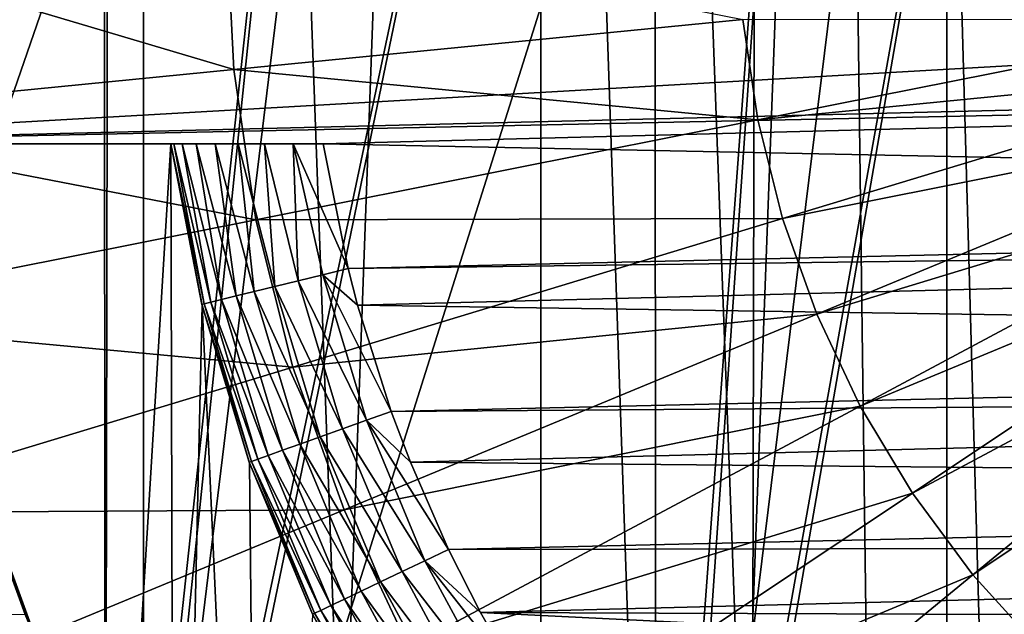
# Model space of a CAD drawing. Header units: metres. Extents: x -30 to 30, y -76 to 64.
# Tile 393 of 541: x -2.33 to -1.022, y 47.575 to 48.365. Entities that reach past the tile are written whole.
import ezdxf

# ---------------------------------------------------------------- set-up
doc = ezdxf.new("R2010")
doc.units = ezdxf.units.M
doc.layers.add('solid_508511', color=7, linetype='CONTINUOUS')

msp = doc.modelspace()

# ---------------------------------------------------------------- linework, layer by layer
at = {"layer": 'solid_508511'}
for points in [[(-2.837471, 9.953447, 22.824303), (-2.134133, 10.127596, 22.900774), (-2.670147, 57.5, 22.844479)], [(-1.425745, 10.251329, 22.955767), (-1.337299, 57.5, 22.961088), (-2.670147, 57.5, 22.844479)], [(-2.134133, 10.127596, 22.900774), (-1.425745, 10.251329, 22.955767), (-2.670147, 57.5, 22.844479)], [(-1.425745, 10.251329, 22.955767), (-0.713039, 10.325402, 22.988945), (-1.337299, 57.5, 22.961088)], [(-1.337299, 57.5, 22.961088), (0, 10.35, 23), (0, 57.5, 23)], [(-0.713039, 10.325402, 22.988945), (0, 10.35, 23), (-1.337299, 57.5, 22.961088)], [(-2.677352, 39.999996, 5.922988), (-2.677306, 54.5, 5.923008), (-2.165419, 54.5, 6.128702)], [(-2.165299, 39.999996, 6.128742), (-2.677352, 39.999996, 5.922988), (-2.165419, 54.5, 6.128702)], [(-2.67735, 39.999996, -5.922989), (-2.165296, 39.999996, -6.128743), (-2.677306, 54.5, -5.923008)], [(-2.165296, 39.999996, -6.128743), (-2.165419, 54.5, -6.128702), (-2.677306, 54.5, -5.923008)], [(-1.637813, 39.999996, -6.290276), (-1.637794, 54.5, -6.290277), (-2.165419, 54.5, -6.128702)], [(-2.165296, 39.999996, -6.128743), (-1.637813, 39.999996, -6.290276), (-2.165419, 54.5, -6.128702)], [(-2.165299, 39.999996, 6.128742), (-2.165419, 54.5, 6.128702), (-1.637794, 54.5, 6.290277)], [(-1.637815, 39.999996, 6.290275), (-2.165299, 39.999996, 6.128742), (-1.637794, 54.5, 6.290277)], [(-1.637815, 39.999996, 6.290275), (-1.637794, 54.5, 6.290277), (-1.098508, 54.5, 6.406504)], [(-1.098376, 39.999996, 6.406526), (-1.637815, 39.999996, 6.290275), (-1.098508, 54.5, 6.406504)], [(-1.637813, 39.999996, -6.290276), (-1.098375, 39.999996, -6.406526), (-1.637794, 54.5, -6.290277)], [(-1.098375, 39.999996, -6.406526), (-1.098508, 54.5, -6.406504), (-1.637794, 54.5, -6.290277)], [(-0.551211, 39.999996, -6.476586), (-0.551211, 54.5, -6.47658), (-1.098508, 54.5, -6.406504)], [(-1.098375, 39.999996, -6.406526), (-0.551211, 39.999996, -6.476586), (-1.098508, 54.5, -6.406504)], [(-1.098376, 39.999996, 6.406526), (-1.098508, 54.5, 6.406504), (-0.551211, 54.5, 6.47658)], [(-0.551212, 39.999996, 6.476586), (-1.098376, 39.999996, 6.406526), (-0.551211, 54.5, 6.47658)], [(-2.217708, 52.5, 9.237518), (-2.934255, 46.5, 9.035494), (-2.935682, 52.5, 9.035028)], [(-2.217708, 52.5, 9.237518), (-2.216653, 46.5, 9.237773), (-2.934255, 46.5, 9.035494)], [(-1.486151, 52.5, 9.383035), (-2.216653, 46.5, 9.237773), (-2.217708, 52.5, 9.237518)], [(-1.486151, 52.5, 9.383035), (-1.485397, 46.5, 9.383155), (-2.216653, 46.5, 9.237773)], [(-0.745352, 52.5, 9.470714), (-1.485397, 46.5, 9.383155), (-1.486151, 52.5, 9.383035)], [(-0.745352, 52.5, 9.470714), (-0.744993, 46.5, 9.470744), (-1.485397, 46.5, 9.383155)], [(-2.948315, 46.5, -9.030915), (-2.211465, 49.53109, -7.427781), (-1.90244, 49.53109, -7.51287)], [(-2.231028, 46.5, -9.234312), (-2.948315, 46.5, -9.030915), (-1.90244, 49.53109, -7.51287)], [(-2.948315, 46.5, -9.030915), (-2.516499, 49.53109, -7.330057), (-2.211465, 49.53109, -7.427781)], [(-2.934255, 46.5, 9.035494), (-2.211465, 49.53109, 7.427781), (-2.516499, 49.53109, 7.330057)], [(-2.934255, 46.5, 9.035494), (-2.216653, 46.5, 9.237773), (-2.211465, 49.53109, 7.427781)], [(-2.231028, 46.5, -9.234312), (-1.275652, 49.53109, -7.644293), (-1.5, 46.5, -9.380832)], [(-2.231028, 46.5, -9.234312), (-1.590319, 49.53109, -7.585076), (-1.275652, 49.53109, -7.644293)], [(-2.231028, 46.5, -9.234312), (-1.90244, 49.53109, -7.51287), (-1.590319, 49.53109, -7.585076)], [(-2.216653, 46.5, 9.237773), (-1.90244, 49.53109, 7.51287), (-2.211465, 49.53109, 7.427781)], [(-2.216653, 46.5, 9.237773), (-1.590319, 49.53109, 7.585076), (-1.90244, 49.53109, 7.51287)], [(-2.216653, 46.5, 9.237773), (-1.485397, 46.5, 9.383155), (-1.590319, 49.53109, 7.585076)], [(-1.485397, 46.5, 9.383155), (-1.275652, 49.53109, 7.644293), (-1.590319, 49.53109, 7.585076)], [(-0.958742, 49.53109, -7.690469), (-1.00249, 46.5, -9.446958), (-1.5, 46.5, -9.380832)], [(-1.275652, 49.53109, -7.644293), (-0.958742, 49.53109, -7.690469), (-1.5, 46.5, -9.380832)], [(-1.485397, 46.5, 9.383155), (-0.958742, 49.53109, 7.690469), (-1.275652, 49.53109, 7.644293)], [(-1.485397, 46.5, 9.383155), (-0.744993, 46.5, 9.470744), (-0.958742, 49.53109, 7.690469)], [(1.248206, 48.433075, -23), (-3.5, 48.5, -23), (-2.834167, 48.200001, -23)], [(-2.045532, 48.298534, -23.76483), (-2.722985, 48.5, -23.58305), (-2.05543, 48.5, -23.76483)], [(-2.045532, 48.298534, -23.76483), (-2.709873, 48.233101, -23.58305), (-2.722985, 48.5, -23.58305)], [(-1.369368, 48.365128, -23.895369), (-2.045532, 48.298534, -23.76483), (-2.05543, 48.5, -23.76483)], [(1.233896, 48.299999, -23), (1.248206, 48.433075, -23), (-2.834167, 48.200001, -23)], [(-1.369368, 48.365128, -23.895369), (-1.349555, 48.231556, -23.895369), (-2.045532, 48.298534, -23.76483)], [(-0.675373, 48.365662, -23.973909), (-1.349555, 48.231556, -23.895369), (-1.369368, 48.365128, -23.895369)], [(-0.675373, 48.365662, -23.973909), (-0.658954, 48.30011, -23.973909), (-1.349555, 48.231556, -23.895369)], [(1.939716, 48.299999, -23), (-2.834167, 48.200001, -23), (-1.926785, 48.200001, -23)], [(1.939716, 48.299999, -23), (1.233896, 48.299999, -23), (-2.834167, 48.200001, -23)], [(-2.045532, 48.298534, -23.76483), (-2.015935, 48.099007, -23.76483), (-2.709873, 48.233101, -23.58305)], [(-1.349555, 48.231556, -23.895369), (-2.015935, 48.099007, -23.76483), (-2.045532, 48.298534, -23.76483)], [(1.913093, 48.122421, -23), (1.939716, 48.299999, -23), (-1.926785, 48.200001, -23)], [(-0.658954, 48.30011, -23.973909), (-1.316744, 48.100571, -23.895369), (-1.349555, 48.231556, -23.895369)], [(-0.658954, 48.30011, -23.973909), (-0.636188, 48.236481, -23.973909), (-1.316744, 48.100571, -23.895369)], [(-2.015935, 48.099007, -23.76483), (-2.670663, 47.968773, -23.58305), (-2.709873, 48.233101, -23.58305)], [(-1.349555, 48.231556, -23.895369), (-1.316744, 48.100571, -23.895369), (-2.015935, 48.099007, -23.76483)], [(-0.636188, 48.236481, -23.973909), (-1.271253, 47.973431, -23.895369), (-1.316744, 48.100571, -23.895369)], [(-0.636188, 48.236481, -23.973909), (-0.607295, 48.175392, -23.973909), (-1.271253, 47.973431, -23.895369)], [(-2.128967, 48.200001, -22.799999), (-3.135682, 48.200001, -21.581036), (-3.135682, 48.200001, -20.059807)], [(-2.128967, 48.200001, -22.799999), (-3.045899, 48.200001, -21.828632), (-3.135682, 48.200001, -21.581036)], [(-2.128967, 48.200001, -22.799999), (-3.135682, 48.200001, -20.059807), (-3.059962, 48.200001, -19.778536)], [(-2.128967, 48.200001, -22.799999), (-3.059962, 48.200001, -19.778536), (-2.984962, 48.200001, -19.5)], [(-2.128967, 48.200001, -22.799999), (-2.931261, 48.200001, -22.066158), (-3.045899, 48.200001, -21.828632)], [(-2.232457, 46.495975, -19.5), (-2.984962, 48.200001, -19.5), (-2.334787, 46.61618, -19.5)], [(-2.128967, 48.200001, -19.5), (-2.984962, 48.200001, -19.5), (-2.232457, 46.495975, -19.5)], [(-2.128967, 48.200001, -19.5), (-2.128967, 48.200001, -22.799999), (-2.984962, 48.200001, -19.5)], [(-2.128967, 48.200001, -22.799999), (-2.792987, 48.200001, -22.290916), (-2.931261, 48.200001, -22.066158)], [(-2.794933, 48.200001, -22.996157), (-1.926785, 48.200001, -23), (-2.834167, 48.200001, -23)], [(-1.966511, 48.200001, -22.996107), (-1.926785, 48.200001, -23), (-2.794933, 48.200001, -22.996157)], [(-1.966511, 48.200001, -22.996107), (-2.794933, 48.200001, -22.996157), (-2.757146, 48.200001, -22.984755)], [(-2.128967, 48.200001, -22.799999), (-2.632964, 48.200001, -22.5), (-2.792987, 48.200001, -22.290916)], [(-2.00465, 48.200001, -22.984592), (-2.757146, 48.200001, -22.984755), (-2.722347, 48.200001, -22.966253)], [(-2.00465, 48.200001, -22.984592), (-1.966511, 48.200001, -22.996107), (-2.757146, 48.200001, -22.984755)], [(-2.039634, 48.200001, -22.965982), (-2.722347, 48.200001, -22.966253), (-2.69183, 48.200001, -22.941338)], [(-2.039634, 48.200001, -22.965982), (-2.00465, 48.200001, -22.984592), (-2.722347, 48.200001, -22.966253)], [(-2.070227, 48.200001, -22.94099), (-2.69183, 48.200001, -22.941338), (-2.666794, 48.200001, -22.910976)], [(-2.070227, 48.200001, -22.94099), (-2.039634, 48.200001, -22.965982), (-2.69183, 48.200001, -22.941338)], [(-2.09524, 48.200001, -22.910641), (-2.666794, 48.200001, -22.910976), (-2.648216, 48.200001, -22.876364)], [(-2.09524, 48.200001, -22.910641), (-2.070227, 48.200001, -22.94099), (-2.666794, 48.200001, -22.910976)], [(-2.113743, 48.200001, -22.876169), (-2.648216, 48.200001, -22.876364), (-2.636786, 48.200001, -22.838781)], [(-2.113743, 48.200001, -22.876169), (-2.09524, 48.200001, -22.910641), (-2.648216, 48.200001, -22.876364)], [(-2.12513, 48.200001, -22.838791), (-2.636786, 48.200001, -22.838781), (-2.632964, 48.200001, -22.799999)], [(-2.12513, 48.200001, -22.838791), (-2.113743, 48.200001, -22.876169), (-2.636786, 48.200001, -22.838781)], [(-2.128967, 48.200001, -22.799999), (-2.632964, 48.200001, -22.799999), (-2.632964, 48.200001, -22.5)], [(-2.128967, 48.200001, -22.799999), (-2.12513, 48.200001, -22.838791), (-2.632964, 48.200001, -22.799999)], [(-2.128967, 48.200001, -19.5), (-2.232457, 46.495975, -19.5), (-2.123998, 46.381363, -19.5)], [(-2.087482, 47.985302, -19.5), (-2.128967, 48.200001, -19.5), (-2.123998, 46.381363, -19.5)], [(-2.084844, 47.987289, -22.83473), (-2.12513, 48.200001, -22.838791), (-2.128967, 48.200001, -22.799999)], [(-2.087482, 47.985302, -19.5), (-2.128967, 48.200001, -22.799999), (-2.128967, 48.200001, -19.5)], [(-2.087794, 47.986565, -22.799999), (-2.084844, 47.987289, -22.83473), (-2.128967, 48.200001, -22.799999)], [(-2.087482, 47.985302, -19.5), (-2.087794, 47.986565, -22.799999), (-2.128967, 48.200001, -22.799999)], [(-2.076082, 47.989445, -22.868404), (-2.113743, 48.200001, -22.876169), (-2.12513, 48.200001, -22.838791)], [(-2.084844, 47.987289, -22.83473), (-2.076082, 47.989445, -22.868404), (-2.12513, 48.200001, -22.838791)], [(-2.061774, 47.992962, -22.9), (-2.09524, 48.200001, -22.910641), (-2.113743, 48.200001, -22.876169)], [(-2.076082, 47.989445, -22.868404), (-2.061774, 47.992962, -22.9), (-2.113743, 48.200001, -22.876169)], [(-2.042357, 47.997738, -22.928558), (-2.070227, 48.200001, -22.94099), (-2.09524, 48.200001, -22.910641)], [(-2.061774, 47.992962, -22.9), (-2.042357, 47.997738, -22.928558), (-2.09524, 48.200001, -22.910641)], [(-2.018419, 48.003624, -22.953209), (-2.039634, 48.200001, -22.965982), (-2.070227, 48.200001, -22.94099)], [(-2.042357, 47.997738, -22.928558), (-2.018419, 48.003624, -22.953209), (-2.070227, 48.200001, -22.94099)], [(-1.990687, 48.010445, -22.973206), (-2.00465, 48.200001, -22.984592), (-2.039634, 48.200001, -22.965982)], [(-2.018419, 48.003624, -22.953209), (-1.990687, 48.010445, -22.973206), (-2.039634, 48.200001, -22.965982)], [(-1.960006, 48.01799, -22.987938), (-1.966511, 48.200001, -22.996107), (-2.00465, 48.200001, -22.984592)], [(-1.990687, 48.010445, -22.973206), (-1.960006, 48.01799, -22.987938), (-2.00465, 48.200001, -22.984592)], [(-1.966511, 48.200001, -22.996107), (-1.893607, 48.034439, -23), (-1.926785, 48.200001, -23)], [(-1.927306, 48.026031, -22.996962), (-1.893607, 48.034439, -23), (-1.966511, 48.200001, -22.996107)], [(-1.960006, 48.01799, -22.987938), (-1.927306, 48.026031, -22.996962), (-1.966511, 48.200001, -22.996107)], [(1.913093, 48.122421, -23), (-1.926785, 48.200001, -23), (-1.893607, 48.034439, -23)], [(-0.607295, 48.175392, -23.973909), (-1.213519, 47.85136, -23.895369), (-1.271253, 47.973431, -23.895369)], [(-0.607295, 48.175392, -23.973909), (-0.572554, 48.117432, -23.973909), (-1.213519, 47.85136, -23.895369)], [(1.904984, 48.083447, -23), (1.913093, 48.122421, -23), (-1.893607, 48.034439, -23)], [(-0.572554, 48.117432, -23.973909), (-1.144097, 47.735538, -23.895369), (-1.213519, 47.85136, -23.895369)], [(-0.572554, 48.117432, -23.973909), (-0.532299, 48.063152, -23.973909), (-1.144097, 47.735538, -23.895369)], [(-2.015935, 48.099007, -23.76483), (-1.966924, 47.903339, -23.76483), (-2.670663, 47.968773, -23.58305)], [(-1.316744, 48.100571, -23.895369), (-1.966924, 47.903339, -23.76483), (-2.015935, 48.099007, -23.76483)], [(-1.316744, 48.100571, -23.895369), (-1.271253, 47.973431, -23.895369), (-1.966924, 47.903339, -23.76483)], [(1.904984, 48.083447, -23), (-1.893607, 48.034439, -23), (-1.880898, 47.985504, -23)], [(1.864766, 47.929794, -23), (1.904984, 48.083447, -23), (-1.880898, 47.985504, -23)], [(-0.532299, 48.063152, -23.973909), (-1.063658, 47.627079, -23.895369), (-1.144097, 47.735538, -23.895369)], [(-0.532299, 48.063152, -23.973909), (-0.486917, 48.013084, -23.973909), (-1.063658, 47.627079, -23.895369)], [(-1.927306, 48.026031, -22.996962), (-1.880898, 47.985504, -23), (-1.893607, 48.034439, -23)], [(-1.900835, 47.821194, -22.987938), (-1.960006, 48.01799, -22.987938), (-1.990687, 48.010445, -22.973206)], [(-1.869123, 47.832516, -22.996962), (-1.927306, 48.026031, -22.996962), (-1.960006, 48.01799, -22.987938)], [(-1.900835, 47.821194, -22.987938), (-1.869123, 47.832516, -22.996962), (-1.960006, 48.01799, -22.987938)], [(-1.927306, 48.026031, -22.996962), (-1.83643, 47.84425, -23), (-1.880898, 47.985504, -23)], [(-1.869123, 47.832516, -22.996962), (-1.83643, 47.84425, -23), (-1.927306, 48.026031, -22.996962)], [(-2.231028, 46.5, -9.234312), (-2.452558, 48.015274, -9.17796), (-2.948315, 46.5, -9.030915)], [(-2.231028, 46.5, -9.234312), (-2.389649, 47.765453, -9.194541), (-2.452558, 48.015274, -9.17796)], [(-1.930591, 47.810566, -22.973206), (-1.990687, 48.010445, -22.973206), (-2.018419, 48.003624, -22.953209)], [(-1.930591, 47.810566, -22.973206), (-1.900835, 47.821194, -22.987938), (-1.990687, 48.010445, -22.973206)], [(-0.486917, 48.013084, -23.973909), (-0.972975, 47.527023, -23.895369), (-1.063658, 47.627079, -23.895369)], [(-1.999532, 47.785946, -22.9), (-2.061774, 47.992962, -22.9), (-2.076082, 47.989445, -22.868404)], [(-1.9807, 47.792671, -22.928558), (-2.042357, 47.997738, -22.928558), (-2.061774, 47.992962, -22.9)], [(-1.999532, 47.785946, -22.9), (-1.9807, 47.792671, -22.928558), (-2.061774, 47.992962, -22.9)], [(-1.957485, 47.800961, -22.953209), (-2.018419, 48.003624, -22.953209), (-2.042357, 47.997738, -22.928558)], [(-1.9807, 47.792671, -22.928558), (-1.957485, 47.800961, -22.953209), (-2.042357, 47.997738, -22.928558)], [(-1.957485, 47.800961, -22.953209), (-1.930591, 47.810566, -22.973206), (-2.018419, 48.003624, -22.953209)], [(-2.087482, 47.985302, -19.5), (-2.123998, 46.381363, -19.5), (-2.009669, 46.272617, -19.5)], [(-2.021905, 47.777958, -22.83473), (-2.084844, 47.987289, -22.83473), (-2.087794, 47.986565, -22.799999)], [(-2.021905, 47.777958, -22.83473), (-2.087794, 47.986565, -22.799999), (-2.024766, 47.776936, -22.799999)], [(-2.087482, 47.985302, -19.5), (-2.024766, 47.776936, -22.799999), (-2.087794, 47.986565, -22.799999)], [(-2.087482, 47.985302, -19.5), (-2.009669, 46.272617, -19.5), (-2.024389, 47.775883, -19.5)], [(-2.087482, 47.985302, -19.5), (-2.024389, 47.775883, -19.5), (-2.024766, 47.776936, -22.799999)], [(-2.013407, 47.780991, -22.868404), (-2.076082, 47.989445, -22.868404), (-2.084844, 47.987289, -22.83473)], [(-2.021905, 47.777958, -22.83473), (-2.013407, 47.780991, -22.868404), (-2.084844, 47.987289, -22.83473)], [(-2.013407, 47.780991, -22.868404), (-1.999532, 47.785946, -22.9), (-2.076082, 47.989445, -22.868404)], [(1.864766, 47.929794, -23), (-1.880898, 47.985504, -23), (-1.83643, 47.84425, -23)], [(-1.966924, 47.903339, -23.76483), (-2.605734, 47.70956, -23.58305), (-2.670663, 47.968773, -23.58305)], [(-1.271253, 47.973431, -23.895369), (-1.89897, 47.713421, -23.76483), (-1.966924, 47.903339, -23.76483)], [(-1.271253, 47.973431, -23.895369), (-1.213519, 47.85136, -23.895369), (-1.89897, 47.713421, -23.76483)], [(1.84588, 47.87133, -23), (1.864766, 47.929794, -23), (-1.83643, 47.84425, -23)], [(-1.966924, 47.903339, -23.76483), (-1.89897, 47.713421, -23.76483), (-2.605734, 47.70956, -23.58305)], [(1.84588, 47.87133, -23), (-1.83643, 47.84425, -23), (-1.8109, 47.776718, -23)], [(1.797093, 47.743065, -23), (1.84588, 47.87133, -23), (-1.8109, 47.776718, -23)], [(-1.213519, 47.85136, -23.895369), (-1.812727, 47.531078, -23.76483), (-1.89897, 47.713421, -23.76483)], [(-1.213519, 47.85136, -23.895369), (-1.144097, 47.735538, -23.895369), (-1.812727, 47.531078, -23.76483)], [(-1.869123, 47.832516, -22.996962), (-1.8109, 47.776718, -23), (-1.83643, 47.84425, -23)], [(-1.791564, 47.64592, -22.996962), (-1.869123, 47.832516, -22.996962), (-1.900835, 47.821194, -22.987938)], [(-1.869123, 47.832516, -22.996962), (-1.760199, 47.660839, -23), (-1.8109, 47.776718, -23)], [(-1.791564, 47.64592, -22.996962), (-1.760199, 47.660839, -23), (-1.869123, 47.832516, -22.996962)], [(-1.850482, 47.617832, -22.973206), (-1.930591, 47.810566, -22.973206), (-1.957485, 47.800961, -22.953209)], [(-1.821961, 47.631432, -22.987938), (-1.900835, 47.821194, -22.987938), (-1.930591, 47.810566, -22.973206)], [(-1.850482, 47.617832, -22.973206), (-1.821961, 47.631432, -22.987938), (-1.930591, 47.810566, -22.973206)], [(-1.821961, 47.631432, -22.987938), (-1.791564, 47.64592, -22.996962), (-1.900835, 47.821194, -22.987938)], [(-1.87626, 47.605545, -22.953209), (-1.957485, 47.800961, -22.953209), (-1.9807, 47.792671, -22.928558)], [(-1.87626, 47.605545, -22.953209), (-1.850482, 47.617832, -22.973206), (-1.957485, 47.800961, -22.953209)], [(-1.916562, 47.58633, -22.9), (-1.999532, 47.785946, -22.9), (-2.013407, 47.780991, -22.868404)], [(-1.898512, 47.594936, -22.928558), (-1.9807, 47.792671, -22.928558), (-1.999532, 47.785946, -22.9)], [(-1.916562, 47.58633, -22.9), (-1.898512, 47.594936, -22.928558), (-1.999532, 47.785946, -22.9)], [(-1.898512, 47.594936, -22.928558), (-1.87626, 47.605545, -22.953209), (-1.9807, 47.792671, -22.928558)], [(-1.938007, 47.576111, -22.83473), (-2.021905, 47.777958, -22.83473), (-2.024766, 47.776936, -22.799999)], [(-1.938007, 47.576111, -22.83473), (-2.024766, 47.776936, -22.799999), (-1.940749, 47.574802, -22.799999)], [(-2.024389, 47.775883, -19.5), (-1.940749, 47.574802, -22.799999), (-2.024766, 47.776936, -22.799999)], [(-2.024389, 47.775883, -19.5), (-2.009669, 46.272617, -19.5), (-1.940385, 47.574039, -19.5)], [(-2.024389, 47.775883, -19.5), (-1.940385, 47.574039, -19.5), (-1.940749, 47.574802, -22.799999)], [(-1.929862, 47.57999, -22.868404), (-2.013407, 47.780991, -22.868404), (-2.021905, 47.777958, -22.83473)], [(-1.938007, 47.576111, -22.83473), (-1.929862, 47.57999, -22.868404), (-2.021905, 47.777958, -22.83473)], [(-1.929862, 47.57999, -22.868404), (-1.916562, 47.58633, -22.9), (-2.013407, 47.780991, -22.868404)], [(1.797093, 47.743065, -23), (-1.8109, 47.776718, -23), (-1.760199, 47.660839, -23)], [(-2.369096, 47.701633, -14.500119), (-2.389649, 47.765453, -9.194541), (-2.300615, 47.521667, -9.217221)], [(-2.231028, 46.5, -9.234312), (-2.300615, 47.521667, -9.217221), (-2.389649, 47.765453, -9.194541)], [(-1.144097, 47.735538, -23.895369), (-1.709028, 47.358063, -23.76483), (-1.812727, 47.531078, -23.76483)], [(1.763235, 47.667236, -23), (1.797093, 47.743065, -23), (-1.760199, 47.660839, -23)], [(-1.144097, 47.735538, -23.895369), (-1.063658, 47.627079, -23.895369), (-1.709028, 47.358063, -23.76483)], [(-1.89897, 47.713421, -23.76483), (-2.51571, 47.457958, -23.58305), (-2.605734, 47.70956, -23.58305)], [(-1.89897, 47.713421, -23.76483), (-1.812727, 47.531078, -23.76483), (-2.51571, 47.457958, -23.58305)], [(-2.852621, 47.571724, -15), (-2.369096, 47.701633, -14.500119), (-2.322462, 47.574703, -14.500119)], [(-2.322462, 47.574703, -14.500119), (-2.369096, 47.701633, -14.500119), (-2.300615, 47.521667, -9.217221)], [(1.763235, 47.667236, -23), (-1.760199, 47.660839, -23), (-1.717808, 47.57716, -23)], [(1.710833, 47.564289, -23), (1.763235, 47.667236, -23), (-1.717808, 47.57716, -23)], [(-1.791564, 47.64592, -22.996962), (-1.717808, 47.57716, -23), (-1.760199, 47.660839, -23)], [(-1.695434, 47.468178, -22.996962), (-1.791564, 47.64592, -22.996962), (-1.821961, 47.631432, -22.987938)], [(-1.791564, 47.64592, -22.996962), (-1.665764, 47.486229, -23), (-1.717808, 47.57716, -23)], [(-1.695434, 47.468178, -22.996962), (-1.665764, 47.486229, -23), (-1.791564, 47.64592, -22.996962)], [(-1.7242, 47.450672, -22.987938), (-1.821961, 47.631432, -22.987938), (-1.850482, 47.617832, -22.973206)], [(-1.7242, 47.450672, -22.987938), (-1.695434, 47.468178, -22.996962), (-1.821961, 47.631432, -22.987938)], [(-1.063658, 47.627079, -23.895369), (-1.588869, 47.196049, -23.76483), (-1.709028, 47.358063, -23.76483)], [(-1.063658, 47.627079, -23.895369), (-0.972975, 47.527023, -23.895369), (-1.588869, 47.196049, -23.76483)], [(-1.751191, 47.434246, -22.973206), (-1.850482, 47.617832, -22.973206), (-1.87626, 47.605545, -22.953209)], [(-1.751191, 47.434246, -22.973206), (-1.7242, 47.450672, -22.987938), (-1.850482, 47.617832, -22.973206)], [(-1.775586, 47.419399, -22.953209), (-1.87626, 47.605545, -22.953209), (-1.898512, 47.594936, -22.928558)], [(-1.775586, 47.419399, -22.953209), (-1.751191, 47.434246, -22.973206), (-1.87626, 47.605545, -22.953209)], [(-1.796644, 47.406586, -22.928558), (-1.898512, 47.594936, -22.928558), (-1.916562, 47.58633, -22.9)], [(-1.796644, 47.406586, -22.928558), (-1.775586, 47.419399, -22.953209), (-1.898512, 47.594936, -22.928558)], [(-1.834019, 47.383839, -22.83473), (-1.938007, 47.576111, -22.83473), (-1.940749, 47.574802, -22.799999)], [(-1.834019, 47.383839, -22.83473), (-1.940749, 47.574802, -22.799999), (-1.836615, 47.382259, -22.799999)], [(-1.940385, 47.574039, -19.5), (-1.836615, 47.382259, -22.799999), (-1.940749, 47.574802, -22.799999)], [(-1.826311, 47.388527, -22.868404), (-1.929862, 47.57999, -22.868404), (-1.938007, 47.576111, -22.83473)], [(-1.834019, 47.383839, -22.83473), (-1.826311, 47.388527, -22.868404), (-1.938007, 47.576111, -22.83473)], [(-1.813725, 47.396187, -22.9), (-1.916562, 47.58633, -22.9), (-1.929862, 47.57999, -22.868404)], [(-1.826311, 47.388527, -22.868404), (-1.813725, 47.396187, -22.9), (-1.929862, 47.57999, -22.868404)], [(-1.813725, 47.396187, -22.9), (-1.796644, 47.406586, -22.928558), (-1.916562, 47.58633, -22.9)], [(-1.717808, 47.57716, -23), (-1.665764, 47.486229, -23), (-0.790153, 47.531414, -23)], [(1.710833, 47.564289, -23), (-1.717808, 47.57716, -23), (-0.790153, 47.531414, -23)]]:
    msp.add_3dface(points, dxfattribs=at)

doc.saveas('drawing.dxf')
